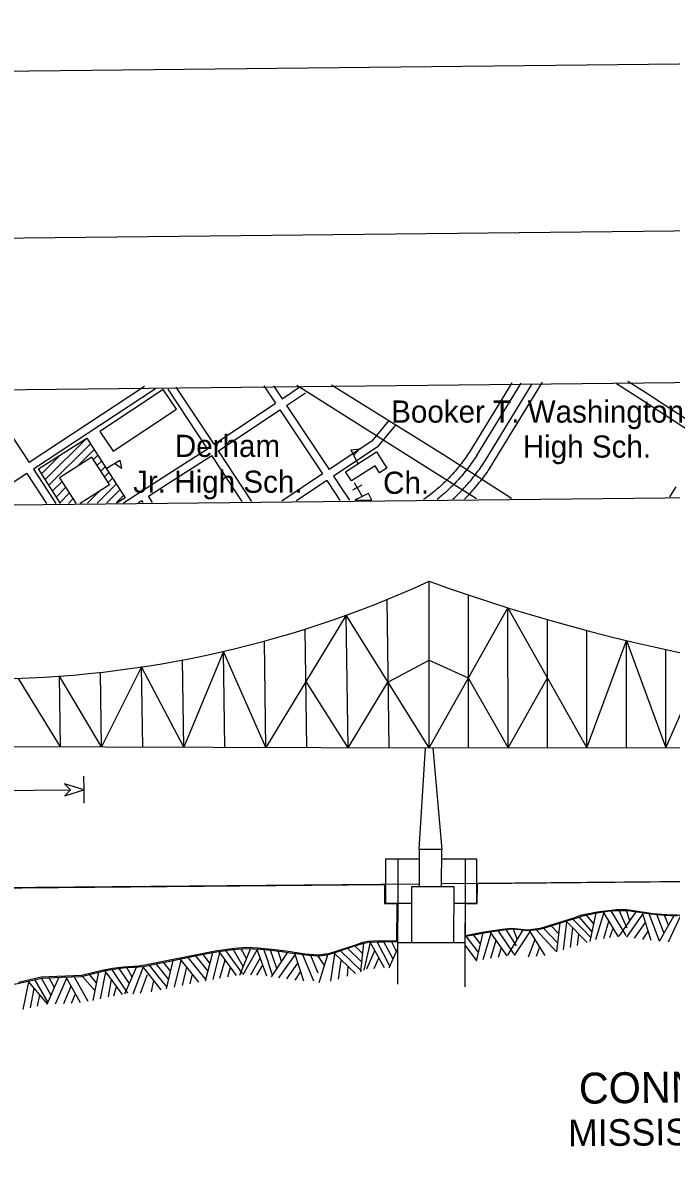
# Model space of a CAD drawing. Extents: x 3651524 to 3689615, y 505651 to 531377.
# Drawn here: x 3671924 to 3674354, y 526483 to 530794 of the extents above; entities that cross this region are included whole.
import ezdxf

# ---------------------------------------------------------------- set-up
doc = ezdxf.new("R2010")
doc.units = 0
for name, color, linetype in [('G-ANNO-NPLT', 7, 'Continuous'), ('V-ANNO-SYMB', 7, 'Continuous'), ('V-BLDG-IDEN', 7, 'Continuous'), ('V-BLDG-OTLN', 7, 'Continuous'), ('V-GRID-FRAM', 7, 'Continuous'), ('V-ROAD-CNTR', 7, 'Continuous'), ('V-SITE-OTLN', 7, 'Continuous'), ('V-SITE-OTLN-IDEN', 7, 'Continuous')]:
    doc.layers.add(name, color=color, linetype=linetype)

msp = doc.modelspace()

# ---------------------------------------------------------------- linework, layer by layer
at = {"layer": 'G-ANNO-NPLT'}
msp.add_lwpolyline([(3652367.463, 506233.903), (3689032.006, 506628.544), (3688771.901, 530793.812), (3652107.358, 530399.17)], close=True, dxfattribs=at)
at = {"layer": 'V-ANNO-SYMB'}
for p, q in [((3673446.6, 528076.555), (3673446.339, 528701.155)), ((3673594.599, 528076.718), (3673594.36, 528649.726)), ((3673296.581, 528077.037), (3673288.923, 528632.937)), ((3673446.6, 528076.555), (3673742.38, 528601.94)), ((3673742.599, 528076.88), (3673742.38, 528601.94)), ((3673742.38, 528601.94), (3674038.599, 528077.204)), ((3673135.719, 528574.09), (3672834.518, 528078.515)), ((3673142.56, 528077.529), (3673135.719, 528574.09)), ((3673446.6, 528076.555), (3673135.719, 528574.09)), ((3672988.539, 528078.022), (3672982.418, 528522.268)), ((3673890.598, 528077.043), (3673890.399, 528557.715)), ((3674038.599, 528077.204), (3674038.417, 528516.971)), ((3672834.518, 528078.515), (3672829.024, 528477.176)), ((3674038.599, 528077.204), (3674186.43, 528479.642)), ((3674186.598, 528077.366), (3674186.43, 528479.642)), ((3674186.43, 528479.642), (3674334.598, 528077.529)), ((3672675.544, 528438.565), (3672526.476, 528079.5)), ((3672680.497, 528079.008), (3672675.544, 528438.565)), ((3672834.518, 528078.515), (3672675.544, 528438.565)), ((3674334.598, 528077.529), (3674334.445, 528445.667)), ((3672526.476, 528079.5), (3672521.975, 528406.237)), ((3673292.201, 528323.215), (3673446.462, 528405.308)), ((3673446.462, 528405.308), (3673593.302, 528338.772)), ((3674334.598, 528077.529), (3674482.457, 528414.988)), ((3672064.412, 528080.979), (3672060.768, 528345.542)), ((3672218.433, 528080.486), (3672060.768, 528345.542)), ((3672218.433, 528080.486), (3672214.585, 528359.832)), ((3672368.321, 528380.034), (3672218.433, 528080.486)), ((3672372.455, 528079.994), (3672368.321, 528380.034)), ((3672526.476, 528079.5), (3672368.321, 528380.034)), ((3672064.412, 528080.979), (3671906.87, 528337.103)), ((3673142.56, 528077.529), (3672985.655, 528325.61)), ((3673142.56, 528077.529), (3673292.201, 528323.215)), ((3673593.302, 528338.772), (3673742.599, 528076.88)), ((3673742.599, 528076.88), (3673890.715, 528338.921)), ((3671024.351, 528084.307), (3673446.618, 528076.555)), ((3673409.321, 527696.129), (3673433.173, 528076.599)), ((3673446.618, 528076.555), (3676105.482, 528079.468)), ((3673461.26, 528076.571), (3673494.138, 527695.982)), ((3672150.869, 527971.149), (3672151.394, 527920.234)), ((3671582.584, 527914.916), (3672101.416, 527919.928)), ((3672151.428, 527920.234), (3672151.951, 527869.323)), ((3673283.373, 527660.167), (3673282.965, 527495.05)), ((3673409.231, 527659.95), (3673283.373, 527660.167)), ((3673329.57, 527660.086), (3673328.414, 527191.687)), ((3673626.232, 527659.572), (3673494.049, 527659.803)), ((3673581.671, 527181.234), (3673582.852, 527659.647)), ((3673625.825, 527494.455), (3673626.232, 527659.572)), ((3668917.955, 527525.711), (3673409.003, 527567.678)), ((3673493.823, 527568.472), (3675446.521, 527586.719)), ((3673381.79, 527347.454), (3673382.308, 527556.851)), ((3673382.308, 527556.851), (3673539.317, 527556.579)), ((3673539.317, 527556.579), (3673538.801, 527347.181)), ((3673282.965, 527495.05), (3673382.156, 527494.877)), ((3673539.165, 527494.605), (3673625.825, 527494.455)), ((3674057.882, 527386.644), (3674009.397, 527443.575)), ((3674064.261, 527417.47), (3674037.127, 527449.999)), ((3674050.613, 527351.511), (3674072.742, 527458.249)), ((3674072.032, 527357.921), (3674102.405, 527457.698)), ((3674157.251, 527368.795), (3674099.279, 527462.875)), ((3674185.418, 527374.01), (3674129.328, 527465.482)), ((3674189.447, 527401.433), (3674159.399, 527467.442)), ((3674159.786, 527371.385), (3674222.963, 527462.327)), ((3674198.994, 527428.804), (3674187.341, 527467.312)), ((3674188.349, 527367.387), (3674248.515, 527453.793)), ((3674279.891, 527354.452), (3674247.029, 527458.934)), ((3674310.79, 527351.881), (3674272.332, 527455.02)), ((3674327.685, 527381.486), (3674300.424, 527452.418)), ((3674311.026, 527352.294), (3674365.807, 527448.286)), ((3674345.084, 527411.972), (3674329.519, 527450.103)), ((3674344.624, 527349.821), (3674391.376, 527448.51)), ((3673774.41, 527334.179), (3673735.518, 527395.923)), ((3673741.857, 527300.336), (3673799.151, 527394.692)), ((3673777.353, 527359.87), (3673763.275, 527397.649)), ((3673922.07, 527314.319), (3673849.007, 527394.012)), ((3673928.642, 527346.447), (3673876.176, 527401.264)), ((3673933.77, 527379.448), (3673904.046, 527409.505)), ((3673925.604, 527312.276), (3673938.426, 527420.641)), ((3673950.235, 527320.022), (3673962.642, 527424.704)), ((3674039.192, 527347.826), (3673960.69, 527427.333)), ((3673977.33, 527328.544), (3673985.706, 527401.918)), ((3674021.797, 527397.911), (3673985.354, 527434.99)), ((3674053.602, 527365.93), (3674021.797, 527397.911)), ((3674101.519, 527362.31), (3674121.202, 527427.3)), ((3674123.97, 527365.906), (3674137.174, 527401.216)), ((3674217.653, 527363.291), (3674258.565, 527422.269)), ((3673324.979, 527313.642), (3673305.906, 527350.933)), ((3673630.629, 527311.773), (3673585.366, 527371.027)), ((3673639.646, 527342.677), (3673613.454, 527375.888)), ((3673624.115, 527277.09), (3673649.289, 527383.225)), ((3673649.234, 527283.354), (3673678.859, 527383.332)), ((3673739.922, 527297.114), (3673675.822, 527387.57)), ((3673678.689, 527287.941), (3673698.746, 527355.989)), ((3673766.193, 527303.145), (3673705.625, 527392.031)), ((3673766.387, 527298.667), (3673824.815, 527386.131)), ((3673819.502, 527293.332), (3673843.926, 527359.959)), ((3673882.147, 527299.128), (3673823.255, 527392.846)), ((3674003.124, 527336.63), (3674008.159, 527379.16)), ((3674247.807, 527359.007), (3674268.755, 527389.509)), ((3672607.937, 527203.672), (3672635.027, 527309.385)), ((3672636.262, 527208.993), (3672662.132, 527309.478)), ((3672724.409, 527223.828), (3672658.952, 527313.572)), ((3672747.24, 527230.529), (3672684.238, 527317.555)), ((3672749.848, 527256.993), (3672712.108, 527321.732)), ((3672736.689, 527224.449), (3672777.455, 527326.471)), ((3672762.17, 527287.639), (3672741.234, 527323.707)), ((3672749.894, 527226.885), (3672801.641, 527320.207)), ((3672837.831, 527221.071), (3672800.892, 527324.057)), ((3672843.776, 527273.496), (3672826.7, 527321.456)), ((3672875.483, 527249.262), (3672852.193, 527318.952)), ((3672855.208, 527219.015), (3672916.844, 527310.897)), ((3672893.27, 527275.804), (3672880.495, 527315.427)), ((3673170.723, 527230.792), (3673089.849, 527308.51)), ((3673192.012, 527241.131), (3673114.032, 527316.551)), ((3673195.157, 527272.397), (3673140.656, 527325.414)), ((3673198.318, 527304.877), (3673168.202, 527334.587)), ((3673191.027, 527237.618), (3673202.281, 527344.668)), ((3673203.05, 527243.843), (3673227.321, 527346.659)), ((3673213.681, 527249.123), (3673242.66, 527317.666)), ((3673279.142, 527252.139), (3673225.817, 527348.496)), ((3673275.206, 527304.274), (3673251.738, 527349.76)), ((3673311.72, 527284.834), (3673277.365, 527350.307)), ((3673296.609, 527252.004), (3673328.734, 527321.729)), ((3673328.798, 527347.546), (3673582.081, 527347.107)), ((3673625.046, 527281.014), (3673582.056, 527337.337)), ((3673706.897, 527292.259), (3673717.73, 527328.279)), ((3673849.855, 527296.142), (3673862.282, 527330.551)), ((3672470.124, 527208.952), (3672423.283, 527267.1)), ((3672477.381, 527239.606), (3672451.188, 527272.816)), ((3672461.853, 527174.018), (3672487.024, 527280.153)), ((3672492.069, 527180.201), (3672516.603, 527281.4)), ((3672582.776, 527198.564), (3672513.363, 527285.453)), ((3672610.088, 527206.906), (3672542.87, 527291.419)), ((3672617.905, 527239.831), (3672572.378, 527297.386)), ((3672624.401, 527270.201), (3672599.702, 527302.747)), ((3672662.317, 527214.049), (3672681.927, 527282.078)), ((3672778.411, 527225.544), (3672814.383, 527291.066)), ((3672858.954, 527224.733), (3672842.59, 527273.77)), ((3672883.58, 527215.395), (3672944.856, 527301.592)), ((3672912.777, 527211.071), (3672954.558, 527269.658)), ((3672977.013, 527202.067), (3672943.323, 527306.178)), ((3673013.846, 527202.109), (3672973.023, 527300.542)), ((3673030.704, 527231.861), (3673003.142, 527298.833)), ((3673053.945, 527262.769), (3673031.029, 527296.459)), ((3673033.927, 527197.112), (3673066.664, 527301.392)), ((3673078.577, 527202.078), (3673093.518, 527304.519)), ((3673107.115, 527210.359), (3673117.015, 527280.24)), ((3673241.228, 527250.391), (3673258.035, 527290.138)), ((3673299.336, 527258.192), (3673275.206, 527304.274)), ((3672199.29, 527196.645), (3672172.682, 527227.819)), ((3672186.838, 527129.344), (3672207.554, 527236.335)), ((3672214.737, 527136.157), (3672234.614, 527237.849)), ((3672296.553, 527152.56), (3672231.073, 527242.288)), ((3672316.268, 527157.828), (3672256.282, 527246.736)), ((3672322.398, 527193.375), (3672284.262, 527250.268)), ((3672305.307, 527154.454), (3672349.54, 527255.182)), ((3672332.935, 527216.834), (3672313.243, 527253.525)), ((3672336.242, 527155.042), (3672374.055, 527254.147)), ((3672364.687, 527157.383), (3672390.881, 527226.918)), ((3672442.103, 527169.976), (3672372.851, 527256.817)), ((3672430.357, 527221.511), (3672398.226, 527261.991)), ((3672463.337, 527180.594), (3672430.398, 527221.516)), ((3672521.259, 527186.113), (3672537.85, 527254.989)), ((3672550.092, 527191.954), (3672558.755, 527228.496)), ((3672692.404, 527218.786), (3672702.342, 527253.908)), ((3672800.087, 527224.873), (3672823.188, 527261.696)), ((3672943.918, 527206.436), (3672965.304, 527237.969)), ((3673140.116, 527220.608), (3673143.492, 527256.82)), ((3671923.608, 527096.185), (3671945.031, 527199.561)), ((3672014.863, 527117.166), (3671943.313, 527202.33)), ((3672018.412, 527122.618), (3671968.542, 527208.107)), ((3672029.191, 527149.136), (3671993.437, 527213.934)), ((3672014.79, 527116.02), (3672058.59, 527216.617)), ((3672041.83, 527178.191), (3672021.959, 527215.109)), ((3672045.905, 527117.304), (3672087.969, 527213.225)), ((3672076.261, 527118.569), (3672104.43, 527184.003)), ((3672139.13, 527121.461), (3672085.488, 527217.807)), ((3672167.507, 527125.528), (3672115.627, 527219.195)), ((3672193.712, 527165.529), (3672145.663, 527221.221)), ((3672243.644, 527143.198), (3672256.049, 527208.064)), ((3672264.549, 527147.512), (3672274.48, 527182.637)), ((3672404.993, 527162.409), (3672414.716, 527204.21)), ((3671951.351, 527102.585), (3671966.045, 527175.07)), ((3671977.966, 527108.717), (3671986.568, 527150.737)), ((3672105.749, 527119.924), (3672120.542, 527154.669))]:
    msp.add_line(p, q, dxfattribs=at)
for points in [[(3655110.709, 506888.512), (3688191.993, 507244.585), (3687945.344, 530159.832), (3654864.059, 529803.76), (3655110.709, 506888.512)], [(3674377.378, 527450.239), (3674352.723, 527450.304), (3674286.484, 527455.197), (3674188.377, 527469.313), (3674149.649, 527470.215), (3674076.614, 527460.853), (3674013.21, 527448.298), (3673988.162, 527438.794), (3673862.669, 527399.186), (3673815.733, 527394.064), (3673755.105, 527400.338), (3673721.066, 527396.013), (3673645.409, 527384.315), (3673583.158, 527372.433), (3673583.185, 527492.812), (3673627.528, 527492.959), (3673627.937, 527568.158)], [(3673627.937, 527568.158), (3675437.212, 527585.324)], [(3668930.87, 527524.193), (3673279.623, 527564.405), (3673279.727, 527493.169), (3673325.404, 527492.341), (3673324.91, 527353.818), (3673236.9, 527352.212), (3673215.075, 527350.658), (3673198.567, 527347.182), (3673166.915, 527336.288), (3673069.629, 527304.899), (3673029.979, 527299.195), (3672981.619, 527303.291), (3672910.02, 527314.393), (3672857, 527321.079), (3672805.324, 527325.799), (3672761.618, 527327.967), (3672717.307, 527324.852), (3672644.619, 527314.176), (3672380.771, 527261.865), (3672356.975, 527258.971), (3672300.098, 527255.061), (3672259.117, 527250.002), (3672226.099, 527243.051), (3672142.914, 527223.686), (3671991.749, 527217.442), (3671907.247, 527197.404)], [(3673582.138, 527370.446), (3673621.051, 527377.443), (3673652.597, 527383.902), (3673681.677, 527388.431), (3673710.846, 527392.718), (3673734.138, 527395.785), (3673757.464, 527398.128), (3673786.668, 527395.72), (3673815.874, 527392.165), (3673855.843, 527395.862), (3673880.19, 527402.452), (3673904.037, 527409.502), (3673963.754, 527428.284), (3674010.153, 527442.688)], [(3674009.708, 527442.549), (3674023.652, 527446.878), (3674068.979, 527457.377), (3674115.147, 527464.251), (3674153.506, 527467.58), (3674191.802, 527466.689), (3674235.186, 527460.617), (3674278.622, 527454.446), (3674304.471, 527452.099), (3674330.348, 527450.056), (3674354.531, 527448.639), (3674378.704, 527448.914), (3674407.057, 527456.694), (3674437.617, 527466.719)], [(3673277.365, 527350.312), (3673289.551, 527350.575), (3673328.848, 527351.437)], [(3672423.283, 527267.1), (3672468.527, 527276.367), (3672528.402, 527288.494), (3672588.286, 527300.603), (3672648.811, 527311.975), (3672709.747, 527321.572), (3672762.214, 527325.13), (3672814.758, 527322.659), (3672852.215, 527318.887)], [(3672852.193, 527318.952), (3672894.874, 527313.634), (3672925.774, 527309.066), (3672956.655, 527304.419), (3672995.849, 527299.245), (3673035.087, 527297.02), (3673063.593, 527300.967), (3673091.633, 527309.103), (3673129.903, 527321.834), (3673168.035, 527334.532), (3673193.49, 527342.868), (3673219.565, 527348.207), (3673254.55, 527349.819), (3673277.362, 527350.312)], [(3671993.454, 527213.812), (3671994.111, 527213.962), (3672068.279, 527217.015), (3672142.405, 527220.427), (3672188.094, 527231.583), (3672233.845, 527242.726), (3672271.207, 527248.62), (3672308.745, 527253.357), (3672342.191, 527254.602), (3672375.383, 527257.333), (3672423.284, 527267.099)], [(3671563.21, 527165.436), (3671601.154, 527172.111), (3671644.307, 527177.86), (3671687.74, 527181.222), (3671735.253, 527180.171), (3671782.785, 527178.922), (3671843.708, 527184.429), (3671904.319, 527193.323), (3671949.275, 527203.696), (3671994.108, 527213.962)]]:
    msp.add_lwpolyline(points, dxfattribs=at)
for points in [[(3665232.757, 528916.237), (3677598.144, 529049.331), (3677628.792, 526201.948), (3665263.405, 526068.854)], [(3672151.747, 527920.091), (3672079.83, 527941.532), (3672101.786, 527919.838), (3672080.504, 527897.464)], [(3673408.976, 527557.127), (3673493.794, 527556.981), (3673494.138, 527695.982), (3673409.321, 527696.129)]]:
    msp.add_lwpolyline(points, close=True, dxfattribs=at)
for centre, major_axis, start_param, end_param in [((3671762.42, 531976.02), (-3854.464, -16.864), 1.55654431, 2.0187806), ((3675866.319, 534694.872), (-6788.917, -29.703), 1.20218958, 1.58069297)]:
    msp.add_ellipse(centre, major_axis=major_axis, ratio=0.94475, start_param=start_param, end_param=end_param, dxfattribs=at)
at = {"layer": 'V-BLDG-OTLN'}
for p, q in [((3672449.789, 529420.607), (3672448.973, 529420.598)), ((3672007.168, 529082.755), (3672162.393, 529237.979)), ((3672020.988, 529061.22), (3672176.213, 529216.445)), ((3671993.348, 529104.29), (3672063.708, 529174.651)), ((3672125.723, 529130.598), (3672190.033, 529194.909)), ((3672187.901, 529157.422), (3672203.853, 529173.374)), ((3673181.096, 529140.62), (3673154.263, 529194.286)), ((3672201.727, 529135.893), (3672217.673, 529151.839)), ((3672215.553, 529114.362), (3672231.492, 529130.303)), ((3672235.842, 529123.699), (3672286.673, 529155.576)), ((3672229.379, 529092.833), (3672245.312, 529108.768)), ((3672243.204, 529071.304), (3672259.132, 529087.233)), ((3672034.808, 529039.684), (3672069.604, 529074.48)), ((3672048.628, 529018.149), (3672083.43, 529052.951)), ((3672166.033, 528994.133), (3672215.78, 529043.88)), ((3672201.773, 528994.517), (3672272.952, 529065.697)), ((3672237.512, 528994.902), (3672286.772, 529044.162)), ((3672062.448, 528996.614), (3672097.256, 529031.422)), ((3672094.554, 528993.363), (3672111.082, 529009.891)), ((3672273.252, 528995.287), (3672300.592, 529022.627))]:
    msp.add_line(p, q, dxfattribs=at)
for points in [[(3672212.005, 529263.039), (3672261.528, 529188.556), (3672499.067, 529346.493), (3672449.789, 529420.607)], [(3672448.973, 529420.598), (3672212.005, 529263.039)], [(3672064.74, 528993.042), (3671981.89, 529122.145), (3672162.393, 529237.979)], [(3672162.393, 529237.979), (3672306.224, 529013.851), (3672277.365, 528995.331)], [(3672137.842, 528993.829), (3672247.665, 529064.357), (3672181.942, 529166.701), (3672060.475, 529088.696)], [(3672060.475, 529088.696), (3672121.51, 528993.653)]]:
    msp.add_lwpolyline(points, dxfattribs=at)
for points in [[(3673133.562, 529111.342), (3673249.926, 529186.003), (3673288.711, 529125.553), (3673261.027, 529107.791), (3673243.954, 529134.401), (3673155.273, 529077.503)], [(3673154.263, 529194.286), (3673186.262, 529197.371), (3673164.595, 529173.623)], [(3672286.673, 529155.576), (3672292.826, 529124.024), (3672267.102, 529143.302)]]:
    msp.add_lwpolyline(points, close=True, dxfattribs=at)
at = {"layer": 'V-GRID-FRAM'}
msp.add_lwpolyline([(3655577.191, 529244.355), (3687244.414, 529585.207), (3687448.048, 511403.469), (3655764.959, 511062.446), (3655577.191, 529244.355)], dxfattribs=at)
at = {"layer": 'V-ROAD-CNTR'}
for points in [[(3672379.68, 529431.492), (3671946.137, 529146.425)], [(3672420.876, 529422.677), (3671962.638, 529121.371)], [(3672615.41, 529197.73), (3672467.44, 529421.246)], [(3672640.198, 529214.633), (3672498.278, 529429.01)], [(3672826.957, 529434.09), (3672870.6, 529368.317)], [(3672863.125, 529433.842), (3672895.557, 529384.964)], [(3672895.558, 529384.964), (3672966.095, 529432.014)], [(3673623.969, 529009.825), (3673408.887, 529145.301), (3672950.515, 529434.623)], [(3673756.219, 529011.249), (3673500.759, 529174.902), (3673080.386, 529436.021)], [(3673756.755, 529444.95), (3673599.441, 529188.075)], [(3673790.883, 529443.232), (3673625.025, 529172.407)], [(3673656.903, 529152.884), (3673833.852, 529441.82)], [(3673682.487, 529137.216), (3673872.378, 529447.283)], [(3674149.681, 529442.447), (3674238.969, 529385.584), (3674463.582, 529239.317), (3674480.446, 529228.763)], [(3674192.244, 529450.907), (3674255.213, 529410.806), (3674479.726, 529264.603), (3674778.345, 529077.705), (3674786.04, 529072.703)], [(3671774.013, 529407.78), (3671946.137, 529146.424)], [(3672912.145, 529359.966), (3672982.743, 529407.056)], [(3672640.198, 529214.633), (3672870.6, 529368.316)], [(3672656.758, 529189.619), (3672887.187, 529343.319)], [(3672887.187, 529343.319), (3673046.39, 529103.394)], [(3672912.144, 529359.967), (3673071.363, 529120.018)], [(3673296.141, 529304.421), (3673231.479, 529226.596), (3673071.364, 529120.017)], [(3673319.215, 529285.249), (3673251.751, 529204.052), (3673087.951, 529095.02)], [(3672300.886, 528995.584), (3672470.76, 529105.098), (3672615.41, 529197.73)], [(3672394.154, 529020.018), (3672486.976, 529079.858), (3672631.972, 529172.713)], [(3672746.06, 529000.376), (3672631.972, 529172.713)], [(3672781.784, 529000.76), (3672656.758, 529189.619)], [(3673600.237, 529189.367), (3673596.347, 529183.33), (3673592.435, 529177.405), (3673588.458, 529171.522), (3673584.418, 529165.685), (3673580.313, 529159.892), (3673576.145, 529154.144), (3673571.914, 529148.444), (3673567.619, 529142.79), (3673563.263, 529137.183), (3673558.846, 529131.625), (3673554.368, 529126.116), (3673549.829, 529120.656), (3673545.23, 529115.247), (3673540.573, 529109.888), (3673535.855, 529104.581), (3673531.081, 529099.326), (3673526.249, 529094.125), (3673521.36, 529088.977), (3673516.414, 529083.884), (3673511.412, 529078.844), (3673506.355, 529073.86), (3673501.245, 529068.932), (3673496.079, 529064.062), (3673490.86, 529059.247), (3673485.589, 529054.491), (3673480.265, 529049.793), (3673474.891, 529045.154), (3673469.466, 529040.575), (3673463.99, 529036.054), (3673458.466, 529031.596), (3673452.892, 529027.198), (3673447.269, 529022.862), (3673441.6, 529018.587), (3673435.869, 529014.365), (3673432.808, 529012.15)], [(3673625.455, 529173.117), (3673621.475, 529166.94), (3673617.381, 529160.739), (3673613.22, 529154.584), (3673608.992, 529148.475), (3673604.695, 529142.412), (3673600.333, 529136.398), (3673595.904, 529130.43), (3673591.411, 529124.514), (3673586.853, 529118.647), (3673582.23, 529112.829), (3673577.542, 529107.064), (3673572.793, 529101.35), (3673567.98, 529095.689), (3673563.105, 529090.082), (3673558.169, 529084.529), (3673553.173, 529079.03), (3673548.115, 529073.585), (3673542.998, 529068.197), (3673537.822, 529062.866), (3673532.588, 529057.594), (3673527.297, 529052.378), (3673521.947, 529047.22), (3673516.541, 529042.122), (3673511.08, 529037.085), (3673505.563, 529032.107), (3673499.993, 529027.191), (3673494.369, 529022.336), (3673488.69, 529017.543), (3673482.96, 529012.814), (3673477.302, 529008.246)], [(3671962.637, 529121.37), (3672047.275, 528992.854)], [(3673535.634, 529008.874), (3673535.987, 529009.193), (3673541.482, 529014.253), (3673546.923, 529019.37), (3673552.309, 529024.545), (3673557.643, 529029.776), (3673562.92, 529035.062), (3673568.142, 529040.403), (3673573.307, 529045.8), (3673578.416, 529051.25), (3673583.467, 529056.752), (3673588.459, 529062.308), (3673593.394, 529067.916), (3673598.271, 529073.576), (3673603.086, 529079.284), (3673607.842, 529085.045), (3673612.537, 529090.855), (3673617.17, 529096.713), (3673621.742, 529102.62), (3673626.252, 529108.575), (3673630.7, 529114.578), (3673635.084, 529120.625), (3673639.404, 529126.718), (3673643.66, 529132.857), (3673647.852, 529139.04), (3673651.978, 529145.265), (3673656.055, 529151.561), (3673657.054, 529153.125)], [(3673579.639, 529009.348), (3673584.262, 529013.978), (3673589.704, 529019.545), (3673595.087, 529025.168), (3673600.41, 529030.846), (3673605.675, 529036.582), (3673610.879, 529042.372), (3673616.02, 529048.216), (3673621.101, 529054.112), (3673626.12, 529060.064), (3673631.076, 529066.067), (3673635.969, 529072.121), (3673640.798, 529078.227), (3673645.562, 529084.382), (3673650.262, 529090.589), (3673654.896, 529096.842), (3673659.466, 529103.145), (3673663.968, 529109.496), (3673668.404, 529115.893), (3673672.772, 529122.336), (3673677.072, 529128.825), (3673681.287, 529135.333), (3673682.336, 529136.975)], [(3671937.571, 529104.888), (3671894.082, 529076.293), (3671769.653, 528989.866)], [(3671937.57, 529104.888), (3672011.606, 528992.47)], [(3673046.39, 529103.394), (3672894.017, 529001.968)], [(3673062.978, 529078.397), (3672949.047, 529002.561)], [(3673062.977, 529078.397), (3673094.153, 529031.412), (3673112.16, 529004.316)], [(3673087.95, 529095.02), (3673119.145, 529048.008), (3673147.925, 529004.701)], [(3674371.909, 529055.02), (3674348.36, 529017.622)], [(3672357.194, 528996.19), (3672368.939, 529003.762)], [(3672373.819, 528996.369), (3672368.939, 529003.762)], [(3672409.511, 528996.753), (3672394.155, 529020.018)], [(3673433.265, 529012.468), (3673426.129, 529007.696)]]:
    msp.add_lwpolyline(points, dxfattribs=at)
at = {"layer": 'V-SITE-OTLN'}
for p, q in [((3673194.632, 529062.085), (3673159.76, 529042.49)), ((3673196.791, 529017.416), (3673167.399, 529069.724)), ((3673169.404, 529006.115), (3673231.607, 529005.602)), ((3673169.973, 529004.938), (3673231.607, 529005.602))]:
    msp.add_line(p, q, dxfattribs=at)
for points in [[(3673219.612, 529030.402), (3673169.404, 529006.115), (3673169.973, 529004.938)], [(3673231.607, 529005.602), (3673219.612, 529030.402)]]:
    msp.add_lwpolyline(points, dxfattribs=at)

# ---------------------------------------------------------------- texts
at = {"layer": 'V-ANNO-SYMB'}
for s, height, rotation, p in [('CONNECTION  HWY.  BRIDGE', 115.99977, 0.736361, (3674009.038, 526742.741)), ('MISSISSIPPI  RIVER MILE  95.7', 99.9998, 0.496989, (3673968.328, 526583.412))]:
    msp.add_text(s, height=height, rotation=rotation, dxfattribs=at).set_placement(p)
at = {"layer": 'V-BLDG-IDEN'}
for s, height, p in [('Booker T. Washington', 82.99983, (3673304.336, 529295.915)), ('Derham', 82.9998, (3672493.142, 529167.318)), ('High Sch.', 82.9998, (3673797.948, 529164.739)), ('Jr. High Sch.', 82.99983, (3672336.681, 529032.876))]:
    msp.add_text(s, height=height, dxfattribs=at).set_placement(p)
at = {"layer": 'V-SITE-OTLN-IDEN'}
msp.add_text('Ch.', height=82.9998, dxfattribs=at).set_placement((3673274.202, 529029.034))

doc.saveas('drawing.dxf')
